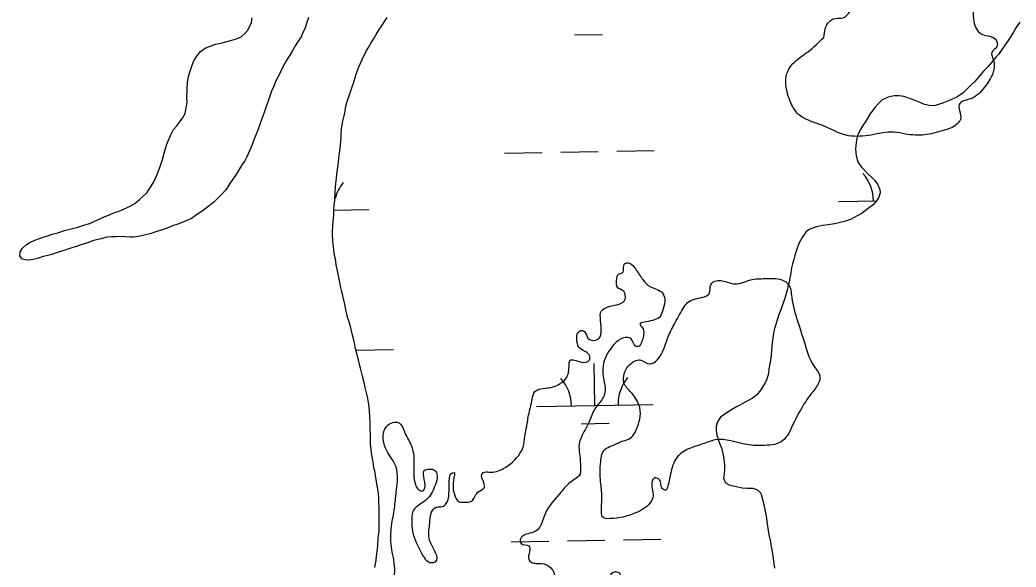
# Model space of a CAD drawing. Extents: x 3887375 to 3925618, y 296674 to 322633.
# Drawn here: x 3903803 to 3904655, y 312402 to 312870 of the extents above; entities that cross this region are included whole.
import ezdxf

# ---------------------------------------------------------------- set-up
doc = ezdxf.new("R2010")
doc.units = 0
doc.layers.add('V-RIVR-EDGE', color=7, linetype='Continuous')
doc.layers.add('V-WETL-SWMP', color=7, linetype='Continuous')

msp = doc.modelspace()

# ---------------------------------------------------------------- linework, layer by layer
at = {"layer": 'V-RIVR-EDGE'}
for points in [[(3904490.74, 312854.7), (3904495.38, 312868.12), (3904498.84, 312870.42), (3904507.29, 312871.55), (3904513.06, 312876.91), (3904516.19, 312903), (3904520.06, 312914.89), (3904528.14, 312924.85), (3904538.13, 312928.66), (3904544.66, 312930.95), (3904548.52, 312936.69), (3904560.43, 312942.81), (3904568.1, 312940.48), (3904575.77, 312937.01), (3904584.21, 312938.14), (3904596.48, 312931.59), (3904607.58, 312919.28), (3904612.15, 312905.45), (3904617.87, 312888.16), (3904622.4, 312860.52), (3904626.62, 312857.05), (3904637.74, 312853.19), (3904638.87, 312846.66), (3904634.64, 312842.06), (3904636.16, 312834.38), (3904635.36, 312824.02), (3904628.42, 312812.14), (3904616.5, 312802.19), (3904606.51, 312797.23), (3904606.88, 312792.24), (3904607.63, 312784.56), (3904604.55, 312780.34), (3904593.02, 312775), (3904576.89, 312771.2), (3904560.77, 312772.01), (3904550.8, 312773.57), (3904531.22, 312770.93)], [(3904531.22, 312770.93), (3904512.03, 312770.59), (3904487.49, 312780.25), (3904469.08, 312788.74), (3904462.58, 312798.73), (3904458.4, 312814.48), (3904459.19, 312823.69), (3904465.36, 312833.27), (3904477.28, 312842.45), (3904490.74, 312854.7)], [(3904114.96, 312375.1), (3904123.06, 312393.12), (3904123.47, 312402.71), (3904120.44, 312421.14), (3904121.26, 312438.8), (3904123.6, 312453.76), (3904124.38, 312460.28), (3904125.17, 312467.96), (3904125.96, 312477.17), (3904124.83, 312487.15), (3904116.8, 312500.99), (3904113.76, 312510.59), (3904114.54, 312518.26), (3904123.39, 312525.53), (3904126.46, 312525.14), (3904132.58, 312515.91), (3904137.92, 312505.16), (3904139.82, 312496.71), (3904141.3, 312472.14), (3904143.97, 312467.91), (3904147.81, 312466.75), (3904149.35, 312469.43), (3904149.77, 312484.78), (3904152.07, 312485.16), (3904157.06, 312484.77), (3904159.74, 312481.3), (3904158.96, 312474.01), (3904152.78, 312461.36), (3904144.32, 312454.48), (3904139.71, 312450.27), (3904138.15, 312442.59), (3904138.89, 312431.84), (3904146.52, 312413.4), (3904149.58, 312408.41), (3904155.33, 312405.32), (3904158.4, 312406.08), (3904153.46, 312424.52), (3904153.49, 312437.57), (3904156.98, 312451.37), (3904159.67, 312452.9), (3904164.28, 312453.28), (3904167.74, 312455.95), (3904169.28, 312459.4), (3904170.87, 312479.74), (3904171.64, 312481.28), (3904174.71, 312482.04), (3904174.71, 312480.12), (3904174.67, 312463.61), (3904179.26, 312457.08), (3904182.71, 312457.07), (3904189.24, 312457.82), (3904194.63, 312465.48), (3904200.01, 312469.31), (3904200.02, 312473.15), (3904198.12, 312480.83), (3904199.28, 312482.36), (3904204.27, 312482.73), (3904216.56, 312485.77), (3904230.79, 312498.78), (3904233.49, 312504.15), (3904235.05, 312513.36), (3904236.21, 312519.5), (3904238.16, 312531.39), (3904241.27, 312545.2), (3904243.59, 312551.72), (3904247.05, 312553.63), (3904254.34, 312554.76), (3904264.71, 312558.19), (3904270.87, 312563.93), (3904272.41, 312568.53), (3904272.81, 312574.29), (3904273.59, 312578.13), (3904283.18, 312576.95), (3904290.09, 312578.47), (3904290.49, 312581.92), (3904288.96, 312584.23), (3904281.29, 312589.62), (3904279.39, 312596.54), (3904279.79, 312600.76), (3904282.48, 312603.82), (3904285.93, 312603.04), (3904288.99, 312597.28), (3904295.51, 312595.73), (3904299.35, 312598.41), (3904300.13, 312602.24), (3904299.77, 312612.61), (3904300.56, 312620.66), (3904304.79, 312623.72), (3904313.62, 312626), (3904320.16, 312629.44), (3904320.94, 312634.05), (3904318.64, 312638.27), (3904314.81, 312640.2), (3904313.68, 312648.65), (3904315.22, 312652.1), (3904318.3, 312653.24), (3904319.46, 312657.85), (3904320.62, 312661.3), (3904323.69, 312661.67), (3904329.82, 312656.29), (3904335.94, 312647.44), (3904342.45, 312641.29), (3904352.8, 312635.89), (3904354.7, 312628.59), (3904352.76, 312620.53), (3904350.06, 312615.17), (3904344.29, 312612.5), (3904337, 312610.98), (3904333.54, 312609.84), (3904335.45, 312606.38), (3904335.81, 312597.16), (3904334.27, 312592.56), (3904332.34, 312590.26), (3904329.66, 312590.65), (3904325.83, 312596.8), (3904322, 312597.97), (3904317.39, 312596.83), (3904308.16, 312588.02), (3904301.59, 312571.53), (3904302.34, 312562.7), (3904303.46, 312551.19), (3904301.53, 312545.82), (3904294.98, 312537.01), (3904289.96, 312525.89), (3904283.02, 312512.09), (3904281.47, 312507.1), (3904281.84, 312498.27), (3904282.57, 312484.46), (3904282.18, 312481), (3904277.18, 312476.41), (3904268.71, 312469.14), (3904264.86, 312464.54), (3904252.54, 312447.68), (3904244.44, 312432.35), (3904240.98, 312430.82), (3904234.45, 312428.92), (3904231.38, 312425.86), (3904231.75, 312421.64), (3904238.27, 312419.7), (3904239.03, 312414.71), (3904238.24, 312408.19), (3904240.92, 312405.49), (3904244.37, 312404.72), (3904253.58, 312403.54), (3904259.71, 312397), (3904260.46, 312390.86), (3904257.75, 312380.89), (3904251.56, 312361.33), (3904245.73, 312332.56), (3904241.85, 312313.76), (3904239.88, 312294.58), (3904239.86, 312284.98), (3904248.26, 312269.22), (3904254, 312262.68), (3904253.99, 312259.23), (3904246.28, 312245.82), (3904239.73, 312233.17), (3904239.32, 312222.04), (3904246.21, 312217.8), (3904256.2, 312221.99), (3904261.2, 312225.05), (3904266.62, 312242.69), (3904271.65, 312260.72), (3904272.45, 312271.47), (3904272.09, 312281.83), (3904261.77, 312301.05), (3904259.87, 312308.73), (3904260.28, 312319.47), (3904265.29, 312325.98), (3904272.6, 312332.49), (3904279.91, 312338.61), (3904282.6, 312342.83), (3904283.4, 312353.57), (3904283.42, 312362.02), (3904287.26, 312364.7), (3904293.03, 312368.9), (3904295.73, 312375.42), (3904301.12, 312381.93), (3904306.9, 312391.9), (3904310.75, 312397.26), (3904314.59, 312397.25), (3904317.27, 312393.41), (3904318.79, 312386.11), (3904323.39, 312384.56), (3904328.39, 312388.39), (3904333.38, 312387.99), (3904336.81, 312381.08), (3904350.55, 312348.03), (3904357.05, 312336.5), (3904355.5, 312331.9), (3904351.66, 312330.38), (3904348.59, 312331.54), (3904342.08, 312336.54), (3904336.71, 312339.63), (3904328.65, 312340.03), (3904319.82, 312338.9), (3904313.28, 312330.86), (3904312.11, 312324.33), (3904307.88, 312320.12), (3904299.81, 312317.84), (3904292.13, 312317.47), (3904286.39, 312320.56), (3904277.94, 312321.73), (3904273.72, 312320.59), (3904272.94, 312316.37), (3904272.55, 312312.92), (3904274.83, 312305.24), (3904281.72, 312296.77), (3904289.38, 312289.08), (3904298.17, 312274.09), (3904299.3, 312264.49), (3904297.74, 312256.05), (3904292.71, 312238.79), (3904291.14, 312225.36), (3904292.64, 312212.31), (3904293.75, 312194.65), (3904295.65, 312185.05), (3904298.71, 312183.89), (3904307.93, 312186.17), (3904315.62, 312192.68), (3904319.87, 312204.57), (3904322.58, 312213), (3904322.99, 312222.6), (3904322.66, 312243.71), (3904324.98, 312252.53), (3904332.3, 312263.26), (3904339.22, 312269.38), (3904340.77, 312273.98), (3904341.19, 312287.42), (3904342.36, 312295.47), (3904347.75, 312300.45), (3904353.12, 312300.82), (3904355.79, 312296.21), (3904353.46, 312282.4), (3904351.89, 312270.89), (3904351.87, 312261.67), (3904355.7, 312258.21), (3904362.97, 312249.75), (3904365.25, 312240.15), (3904362.54, 312228.26), (3904355.23, 312222.13), (3904341.78, 312214.87), (3904335.99, 312203.37), (3904328.27, 312183.82), (3904331.3, 312167.69), (3904330.5, 312157.71), (3904328.96, 312152.73), (3904325.88, 312150.43), (3904323.18, 312145.45), (3904321.25, 312138.55), (3904315.84, 312125.13), (3904310.46, 312121.3), (3904307.76, 312115.94), (3904306.97, 312106.73), (3904311.54, 312095.2), (3904311.13, 312085.22), (3904311.12, 312080.23), (3904307.66, 312076.4), (3904301.51, 312074.5), (3904297.67, 312070.67), (3904297.27, 312064.53), (3904298.77, 312053.4), (3904296.07, 312044.96), (3904288.74, 312031.54), (3904288.64, 311992.4), (3904285.16, 311981.27), (3904280.16, 311975.15), (3904278.99, 311966.7), (3904277.41, 311951.36), (3904269.69, 311934.49), (3904269.68, 311929.11), (3904273.13, 311926.04), (3904280.04, 311925.63), (3904285.04, 311930.23), (3904290.05, 311940.96), (3904294.29, 311945.56), (3904300.44, 311949.38), (3904312.72, 311950.5), (3904325, 311949.32), (3904334.97, 311945.84), (3904340.71, 311938.92), (3904345.31, 311937.75), (3904351.07, 311938.51), (3904354.54, 311943.11), (3904361.87, 311957.29), (3904375.7, 311966.08), (3904395.69, 311975.63), (3904408.36, 311980.97), (3904419.88, 311980.56), (3904425.63, 311978.62), (3904434.84, 311976.68), (3904450.56, 311973.19), (3904459.01, 311974.7), (3904468.24, 311979.67), (3904481.67, 311980.79), (3904502, 311975.75), (3904516.18, 311965.73), (3904528.81, 311953.04), (3904550.26, 311933.41), (3904572.08, 311910.33), (3904582.4, 311893.41), (3904582.76, 311883.05), (3904581.58, 311871.54), (3904574.64, 311858.51), (3904553.06, 311824.78)], [(3904317.94, 312509.32), (3904323.7, 312510.84), (3904331.4, 312521.56), (3904333.73, 312530.39), (3904332.6, 312540.37), (3904325.72, 312551.13), (3904319.6, 312559.59), (3904320, 312566.88), (3904329.24, 312577.99), (3904333.46, 312578.75), (3904341.9, 312575.27), (3904348.43, 312579.09), (3904357.31, 312597.88), (3904362.71, 312609), (3904370.42, 312622.79), (3904374.27, 312627.77), (3904386.95, 312632.35), (3904392.71, 312635.4), (3904394.27, 312643.46), (3904398.88, 312646.52), (3904403.87, 312646.51), (3904414.99, 312643.79), (3904428.05, 312647.21), (3904440.34, 312648.34), (3904454.92, 312647.15), (3904460.28, 312643.68), (3904463.32, 312632.16), (3904468.26, 312612.19), (3904474.74, 312591.83), (3904483.13, 312572.24), (3904487.34, 312564.93), (3904486.56, 312559.56), (3904480.39, 312550.37), (3904470.76, 312535.8), (3904460.73, 312515.87)], [(3904460.73, 312515.87), (3904455.73, 312509.74), (3904440.37, 312505.56), (3904425.02, 312506.36), (3904397.78, 312510.27), (3904387.02, 312506.84), (3904375.11, 312502.65), (3904365.11, 312495.38), (3904359.71, 312481.19), (3904356.99, 312469.69), (3904355.83, 312467.39), (3904352.77, 312468.55), (3904350.1, 312476.23), (3904345.88, 312477.77), (3904343.95, 312475.09), (3904344.69, 312462.42), (3904341.99, 312456.29), (3904328.92, 312447.5), (3904307.8, 312442.94), (3904301.28, 312444.49), (3904300.52, 312447.95), (3904300.94, 312461.77), (3904299.82, 312474.43), (3904299.86, 312491.71), (3904303.72, 312502.44), (3904309.1, 312505.12), (3904317.94, 312509.32)]]:
    msp.add_spline(points, degree=3, dxfattribs=at)
at = {"layer": 'V-WETL-SWMP'}
for p, q in [((3904277.35, 312856.81), (3904301.35, 312857.22)), ((3904217.67, 312755.77), (3904249.67, 312756.32)), ((3904265.66, 312756.59), (3904297.66, 312757.14)), ((3904313.66, 312757.42), (3904345.65, 312757.97)), ((3904503.27, 312714.24), (3904535.99, 312714.8)), ((3904071.58, 312706.83), (3904101.42, 312707.34)), ((3904090.64, 312587.07), (3904122.64, 312587.61)), ((3904294.8, 312539.82), (3904294.18, 312575.81)), ((3904244.8, 312538.96), (3904344.79, 312540.68)), ((3904283.06, 312524.19), (3904307.06, 312524.6)), ((3904223.38, 312423.15), (3904255.38, 312423.69)), ((3904271.37, 312423.97), (3904303.37, 312424.52)), ((3904319.37, 312424.79), (3904351.36, 312425.34))]:
    msp.add_line(p, q, dxfattribs=at)
for points in [[(3903865.04, 312680.52), (3903861.1, 312678.86), (3903856, 312677.42), (3903852.07, 312676), (3903847.2, 312674.56), (3903841.18, 312672.66), (3903834.92, 312670.51), (3903830.05, 312669.08), (3903826.81, 312668.12), (3903821.94, 312666.92), (3903818.7, 312665.74), (3903814.29, 312664.77), (3903810.81, 312664.05), (3903807.56, 312664.25), (3903804.53, 312665.16), (3903802.88, 312667.93), (3903803.09, 312671.18), (3903804.92, 312673.99), (3903808.38, 312677.5), (3903811.39, 312679.15), (3903815.78, 312681.28), (3903818.79, 312682.46), (3903821.81, 312683.42), (3903826.44, 312684.85), (3903830.38, 312686.28), (3903835.25, 312687.48), (3903841.04, 312689.38), (3903847.76, 312691.29), (3903852.4, 312692.26), (3903857.5, 312693.93), (3903862.36, 312695.6), (3903866.99, 312697.49), (3903871.16, 312699.38), (3903875.1, 312701.27), (3903879.5, 312702.94), (3903883.89, 312704.83), (3903886.91, 312705.78), (3903890.38, 312707.21), (3903894.08, 312708.86), (3903897.09, 312710.28), (3903901.25, 312712.64), (3903905.18, 312715.92), (3903908.41, 312718.74), (3903911.4, 312721.78), (3903914.16, 312725.75), (3903917.14, 312730.66), (3903920.11, 312736.72), (3903922.61, 312743.24), (3903924.88, 312750.23), (3903926.69, 312756.75), (3903928.72, 312763.27), (3903930.09, 312766.77), (3903932.14, 312771.43), (3903934.43, 312775.87), (3903937.19, 312779.14), (3903939.72, 312782.41), (3903942.02, 312785.45), (3903944.31, 312789.65), (3903945.2, 312794.31), (3903945.86, 312798.96), (3903945.82, 312803.84), (3903946, 312809.88), (3903946.41, 312816.39), (3903947.53, 312822.44), (3903948.43, 312825.7), (3903950.25, 312830.82), (3903951.61, 312834.55), (3903954.13, 312838.75), (3903957.35, 312842.5), (3903961.28, 312845.55), (3903964.75, 312846.97), (3903970.54, 312848.88), (3903975.88, 312850.08), (3903981.21, 312851.52), (3903984.22, 312852.24), (3903988.16, 312853.43), (3903992.1, 312855.09), (3903995.33, 312857.91), (3903997.63, 312860.48), (3903999.46, 312863.75), (3904001.06, 312867.48), (3904001.73, 312871.43)], [(3904049.81, 312871.59), (3904048.68, 312868.33), (3904046.87, 312862.97), (3904044.81, 312858.07), (3904043.44, 312855.28), (3904040.46, 312850.6), (3904038.4, 312847.34), (3904035.42, 312842.43), (3904033.81, 312839.4), (3904030.83, 312834.5), (3904027.63, 312828.89), (3904024.88, 312823.3), (3904022.14, 312818.16), (3904020.09, 312813.04), (3904018.27, 312808.61), (3904017.13, 312805.11), (3904015.31, 312800.22), (3904013.72, 312795.56), (3904012.13, 312791.36), (3904010.77, 312787.17), (3904009.63, 312784.38), (3904007.82, 312779.25), (3904006.45, 312775.29), (3904005.31, 312772.49), (3904003.72, 312768.53), (3904002.35, 312765.27), (3904001.22, 312762.24), (3903999.62, 312758.27), (3903998.25, 312755.01), (3903996.65, 312751.98), (3903995.28, 312749.18), (3903993.44, 312746.61), (3903987.48, 312736.57), (3903985.19, 312733.3), (3903982.43, 312729.56), (3903980.83, 312726.76), (3903978.99, 312724.19), (3903975.77, 312720.68), (3903973.46, 312718.33), (3903971.16, 312715.99), (3903968.85, 312713.65), (3903964.93, 312710.6), (3903962.39, 312708.49), (3903959.62, 312706.61), (3903956.61, 312704.49), (3903952.92, 312702.14), (3903949.68, 312699.79), (3903945.75, 312697.9), (3903941.81, 312696.24), (3903938.11, 312694.82), (3903933.47, 312693.38), (3903928.84, 312691.49), (3903924.9, 312690.06), (3903921.66, 312689.11), (3903918.42, 312687.92), (3903915.17, 312686.96), (3903911.69, 312686.01), (3903907.98, 312685.05), (3903904.27, 312684.32), (3903899.86, 312683.82), (3903896.84, 312683.79), (3903893.12, 312684), (3903889.87, 312684.2), (3903885.46, 312684.17), (3903881.27, 312684.13), (3903877.33, 312683.64), (3903872.46, 312682.43), (3903868.52, 312681.47), (3903865.04, 312680.52)], [(3904110.37, 312438.32), (3904110.33, 312442.51), (3904110.31, 312445.54), (3904110.28, 312449.5), (3904110.25, 312452.53), (3904109.98, 312457.18), (3904109.95, 312460.44), (3904109.69, 312464.87), (3904108.7, 312471.38), (3904107.48, 312477.89), (3904106.75, 312482.31), (3904105.78, 312486.49), (3904105.53, 312489.52), (3904104.56, 312494.17), (3904104.06, 312497.43), (3904103.33, 312501.85), (3904102.82, 312506.97), (3904102.79, 312510.93), (3904102.75, 312515.82), (3904102.49, 312518.84), (3904102.68, 312524.67), (3904102.4, 312530.02), (3904101.89, 312535.38), (3904101.38, 312540.73), (3904100.65, 312545.61), (3904099.68, 312549.33), (3904098.71, 312553.98), (3904097.51, 312559.33), (3904096.06, 312564.91), (3904094.38, 312571.65), (3904093.42, 312574.9), (3904092.69, 312578.85), (3904090.78, 312585.13), (3904089.81, 312590.01), (3904089.08, 312593.5), (3904087.4, 312600.01), (3904085.95, 312606.28), (3904084.27, 312612.33), (3904083.31, 312615.35), (3904082.1, 312620.46), (3904080.89, 312626.51), (3904079.2, 312633.71), (3904078.48, 312637.2), (3904077.52, 312640.69), (3904076.3, 312646.5), (3904075.57, 312650.68), (3904074.36, 312656.27), (3904073.63, 312659.99), (3904072.89, 312665.1), (3904072.17, 312668.13), (3904071.43, 312673.01), (3904070.93, 312677.66), (3904070.67, 312680.92), (3904070.4, 312685.58), (3904070.37, 312688.61), (3904070.57, 312693.04), (3904070.99, 312698.16), (3904071.43, 312702.36), (3904071.62, 312707.72), (3904071.82, 312710.98), (3904072.49, 312714.94), (3904072.67, 312721.93), (3904072.86, 312726.59), (3904073.07, 312729.62), (3904073.73, 312734.29), (3904074.17, 312737.55), (3904074.82, 312743.61), (3904075.48, 312747.81), (3904076.13, 312753.87), (3904076.57, 312757.6), (3904077.23, 312762.73), (3904077.64, 312768.55), (3904077.85, 312772.05), (3904078.04, 312776.71), (3904078.72, 312779.74), (3904079.16, 312783.01), (3904080.29, 312787.44), (3904081.18, 312791.64), (3904081.62, 312794.67), (3904082.75, 312798.88), (3904085.03, 312805.65), (3904087.07, 312812.42), (3904088.21, 312815.46), (3904089.8, 312820.36), (3904090.94, 312824.1), (3904093.22, 312829.94), (3904095.73, 312835.78), (3904099.17, 312843.03), (3904101.24, 312846.07), (3904103.76, 312850.52), (3904105.37, 312853.09), (3904107.67, 312857.07), (3904109.97, 312860.82), (3904112.04, 312863.63), (3904114.8, 312868.31), (3904117.1, 312871.59)], [(3904658.62, 312867.65), (3904655.16, 312862.73), (3904653.09, 312859.21), (3904650.79, 312855.46), (3904648.48, 312851.94), (3904645.25, 312847.25), (3904643.18, 312844.2), (3904640.18, 312839.98), (3904638.1, 312837.63), (3904635.33, 312834.58), (3904631.4, 312829.88), (3904627.47, 312825.65), (3904622.85, 312820.25), (3904620.08, 312816.96), (3904616.37, 312813.43), (3904612.9, 312810.14), (3904609.89, 312807.31)], [(3904609.89, 312807.31), (3904605.48, 312804.24), (3904602.7, 312802.82), (3904597.35, 312800.45), (3904593.17, 312798.55), (3904586.42, 312796.39), (3904582.69, 312796.13), (3904576.85, 312797.25), (3904571.7, 312799.54), (3904565.85, 312801.83), (3904559.3, 312804.1), (3904555.33, 312804.54), (3904550.9, 312804.74), (3904545.78, 312803.53), (3904540.67, 312801.15), (3904536.96, 312797.63), (3904534.42, 312794.81), (3904530.5, 312789.41), (3904526.82, 312783.08), (3904523.59, 312778.39), (3904521.75, 312775.11), (3904519.23, 312769.96), (3904518.34, 312764.82), (3904517.92, 312758.99), (3904518.43, 312753.39), (3904519.87, 312748.27), (3904522.94, 312743.63), (3904525.29, 312741.32), (3904528.58, 312738.08), (3904532.11, 312734.61), (3904534.46, 312732.3), (3904536.82, 312729.05), (3904538.72, 312724.64), (3904538.98, 312721.6), (3904537.84, 312717.86), (3904536, 312714.82), (3904533, 312711.53), (3904528.83, 312708.23), (3904523.49, 312704.22), (3904520.01, 312702.33), (3904513.74, 312699.01), (3904509.32, 312697.57), (3904503.74, 312695.9), (3904500.01, 312695.16), (3904494.42, 312694.42), (3904489.53, 312693.68), (3904484.4, 312692.47), (3904481.15, 312691.51), (3904477.66, 312690.09), (3904475.34, 312687.97), (3904472.12, 312683.51), (3904469.36, 312678.36), (3904467.3, 312672.74), (3904466.17, 312669.23), (3904465.04, 312664.56), (3904463.9, 312660.82), (3904463.23, 312657.55), (3904462.57, 312652.88), (3904461.67, 312648.91), (3904461.23, 312645.64), (3904459.86, 312641.19), (3904459.19, 312637.69), (3904457.6, 312632.31), (3904456.46, 312629.04), (3904454.87, 312624.13), (3904453.73, 312621.09), (3904451.9, 312616.64), (3904450.54, 312611.96), (3904449.63, 312608.92), (3904448.49, 312605.65), (3904447.82, 312601.68), (3904446.72, 312593.51), (3904446.07, 312587.2), (3904445.64, 312582.77), (3904444.99, 312576.7), (3904443.87, 312571.09), (3904443.44, 312567.12), (3904442.08, 312562.21), (3904440.7, 312559.17), (3904437.02, 312553.08), (3904433.56, 312548.85), (3904429.85, 312546.02), (3904423.58, 312542.7), (3904418.93, 312540.1), (3904416.14, 312538.68), (3904409.88, 312534.9), (3904406.86, 312533.01), (3904402.46, 312529.7), (3904399.69, 312525.72), (3904398.79, 312521.98), (3904398.58, 312518.48), (3904399.31, 312514.29), (3904400.99, 312508.93), (3904403.38, 312502.66), (3904405.06, 312495.91), (3904405.82, 312489.15), (3904405.85, 312485.65), (3904405.42, 312480.98), (3904404.98, 312477.48), (3904406.64, 312473.53), (3904410.39, 312471.69)], [(3904410.39, 312471.69), (3904416, 312470.34), (3904420.9, 312469.44), (3904425.11, 312469.01), (3904430, 312469.05), (3904433.98, 312467.68), (3904436.8, 312464.67), (3904437.76, 312461.65), (3904438.96, 312457.23), (3904439.94, 312452.34), (3904440.9, 312447.91), (3904441.64, 312443.26), (3904442.13, 312440.23), (3904443.13, 312432.77), (3904443.62, 312429.04), (3904445.07, 312422.99), (3904445.8, 312419.03), (3904446.78, 312413.21), (3904447.52, 312408.55), (3904448.52, 312400.63)], [(3904106.48, 312401.02), (3904107.59, 312407.55), (3904108.03, 312410.59), (3904108.46, 312415.25), (3904109.12, 312419.68), (3904109.53, 312426.67), (3904110.18, 312432.03), (3904110.37, 312438.32)]]:
    msp.add_lwpolyline(points, dxfattribs=at)
for centre, start, end in [((3904106.66, 312707.9), 140.21154, 165.49223), ((3904498.02, 312714.62), 0.21154, 41.7552), ((3904239.55, 312539.35), 0.21154, 41.7552), ((3904350.02, 312541.24), 140.21154, 181.75519)]:
    msp.add_arc(centre, 35.25, start, end, dxfattribs=at)

doc.saveas('drawing.dxf')
